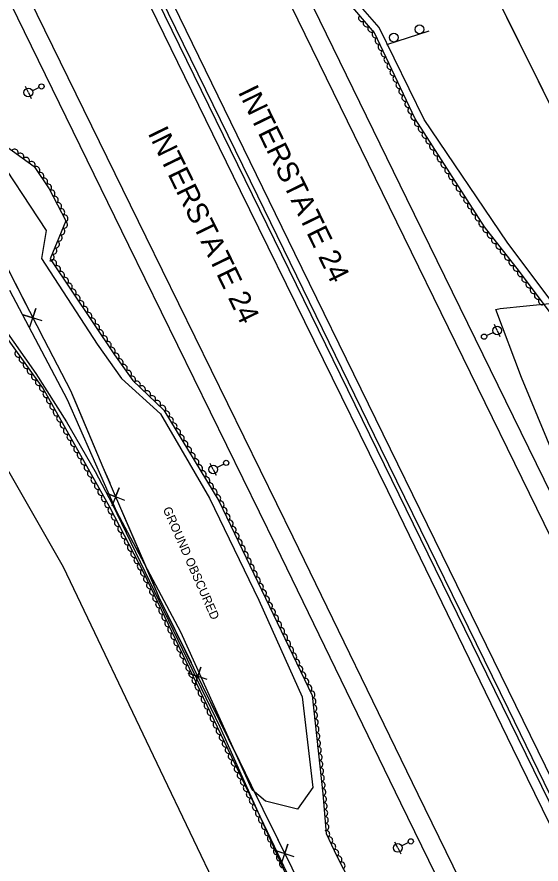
# Model space of a CAD drawing. Extents: x 1746719 to 1766531, y 631721 to 662391.
# Drawn here: x 1763629.1 to 1763928, y 634305.1 to 634787.8 of the extents above; entities that cross this region are included whole.
import ezdxf

# ---------------------------------------------------------------- set-up
doc = ezdxf.new("R2010")
doc.units = 0
for name, color, linetype in [('SURVEY - AERIAL SURVEY - Photo Control - Points - Elevations', 7, 'Continuous'), ('SURVEY - AERIAL SURVEY - Photo Control - Points - Locators', 7, 'Continuous'), ('SURVEY - AERIAL SURVEY - Photo Control - Points - Numbers', 7, 'Continuous'), ('SURVEY - AERIAL SURVEY - Photo Control with Text', 7, 'Continuous'), ('SURVEY - CENTERLINE - Existing Roads - Development', 7, 'Continuous'), ('SURVEY - CENTERLINE - Existing Roads Curve Text', 7, 'Continuous'), ('SURVEY - CONTROL - Grid', 7, 'Continuous'), ('SURVEY - CONTROL - Points - Numbers', 7, 'Continuous')]:
    doc.layers.add(name, color=color, linetype=linetype)

msp = doc.modelspace()

# ---------------------------------------------------------------- linework, layer by layer
at = {"layer": 'SURVEY - AERIAL SURVEY - Photo Control - Points - Elevations'}
for points in [[(1763021.68, 635785.45), (1763162.71, 635494.4), (1763322.79, 635171.93), (1763409.01, 634995.66), (1763533.5, 634734.93), (1763550.68, 634706.82), (1763569.17, 634679.56), (1763576.8, 634669.06), (1763621.03, 634611.29), (1763639.8, 634584.62), (1763657.35, 634557.11), (1763673.62, 634528.84), (1763683.42, 634510.24), (1763744.86, 634383.21), (1763804.27, 634250.31), (1763809.77, 634232.31), (1763813.73, 634213.9), (1763816.1, 634195.22), (1763816.89, 634176.41), (1763816.07, 634157.59), (1763813.68, 634138.91), (1763811.11, 634126.27), (1763784.4, 634012.32)], [(1763761.71, 634252.31), (1763710.86, 634358.33), (1763655.62, 634474.22), (1763593.32, 634582.96), (1763578.68, 634603.78), (1763555.93, 634633.79), (1763531.93, 634662.81), (1763528.33, 634667.22), (1763516.05, 634683.93), (1763505.08, 634701.53), (1763495.52, 634719.93), (1763469.18, 634774.33), (1763354.47, 635013.77)], [(1764350.74, 633663.32), (1764285.66, 633796.87), (1764204.96, 633961.28), (1764082.89, 634211.1), (1763977.4, 634426.7), (1763851.43, 634684.12), (1763767.48, 634856.35), (1763704.77, 634983.91)], [(1764340.85, 633658.5), (1764275.78, 633792.04), (1764195.08, 633956.44), (1764073, 634206.27), (1763967.52, 634421.86), (1763841.54, 634679.29), (1763757.6, 634851.52), (1763694.9, 634979.06)], [(1764286.91, 633632.22), (1764221.88, 633765.68), (1764141.2, 633930.05), (1764019.1, 634179.91), (1763913.63, 634395.49), (1763787.63, 634652.96), (1763703.71, 634825.14), (1763641.05, 634952.58)], [(1763630.83, 634945.82), (1763681.1, 634843.13), (1763756.43, 634688.91), (1763840.36, 634517.91), (1763911.67, 634371.12), (1763995.88, 634198.93), (1764084.74, 634017.62), (1764168.83, 633846.36), (1764236.28, 633708.97), (1764276.55, 633626.71)], [(1763576.94, 634919.44), (1763627.2, 634816.77), (1763702.54, 634662.52), (1763786.44, 634491.58), (1763857.74, 634344.83), (1763942, 634172.55), (1764030.87, 633991.19), (1764114.97, 633819.92), (1764182.41, 633682.55), (1764210.63, 633624.92)], [(1763567.06, 634914.6), (1763617.31, 634811.94), (1763692.66, 634657.68), (1763776.56, 634486.76), (1763847.85, 634340.01), (1763932.12, 634167.71), (1764021, 633986.35), (1764105.09, 633815.07), (1764172.53, 633677.71), (1764180.93, 633660.56)]]:
    msp.add_lwpolyline(points, dxfattribs=at)
at = {"layer": 'SURVEY - AERIAL SURVEY - Photo Control - Points - Locators'}
for points in [[(1764168.59, 634250.31), (1764174.91, 634238.23), (1764187.93, 634212.5), (1764188.39, 634198.55), (1764194.23, 634176.8), (1764179.96, 634164.74), (1764154.34, 634166.62), (1764121.95, 634226.33), (1764068.32, 634332.23), (1764030.7, 634400.87), (1764010.92, 634436.23), (1763977.89, 634467.53), (1763945.66, 634512.84), (1763916.77, 634582.22), (1763902.23, 634621.03), (1763904.66, 634621.64), (1763934.6, 634624.71), (1763908.63, 634659.51), (1763861.32, 634729.36), (1763835.56, 634781.82), (1763818.39, 634801.6)], [(1763613.9, 634714.41), (1763645.71, 634666.05), (1763643.05, 634650.12), (1763674.86, 634601.28), (1763688.71, 634581.76), (1763710.95, 634561.55), (1763738.97, 634513.6), (1763766.99, 634455.43), (1763791.67, 634400.37), (1763797.91, 634348.75), (1763789.07, 634336.34), (1763770.9, 634340.87), (1763763.14, 634347.37), (1763722.5, 634437.27), (1763685.97, 634505.76), (1763657.91, 634569.5), (1763625.04, 634631.83)]]:
    msp.add_lwpolyline(points, dxfattribs=at)
at = {"layer": 'SURVEY - AERIAL SURVEY - Photo Control - Points - Numbers'}
for points in [[(1763635.49, 634947.88), (1763696.6, 634823.22), (1763800.9, 634609.62), (1763896.95, 634413.45), (1764004.19, 634194.3), (1764106.63, 633984.76), (1764197.37, 633799.63), (1764281.43, 633628.12)], [(1764283.41, 633629.46), (1764202.99, 633793.6), (1764120.58, 633962.6), (1764047.91, 634111.29), (1763960.25, 634289.05), (1763909.33, 634393.41), (1763836.64, 634541.81), (1763766.39, 634685.66), (1763677.3, 634867.98), (1763637.77, 634949.46)]]:
    msp.add_lwpolyline(points, dxfattribs=at)
at = {"layer": 'SURVEY - AERIAL SURVEY - Photo Control with Text'}
for points in [[(1763548.79, 634843.83), (1763587.36, 634786.68), (1763609.99, 634752.42), (1763619.79, 634716.34), (1763638.86, 634702.55), (1763647.48, 634689.81), (1763656.99, 634671.64), (1763648.1, 634650.01), (1763684.78, 634595.18), (1763695.13, 634580.66), (1763712.81, 634563.78), (1763744.28, 634512.02), (1763797.36, 634401.13), (1763803.48, 634345.1), (1763805.44, 634322.4), (1763811.51, 634309.61), (1763819.18, 634294.73)], [(1763936.07, 634615.61), (1763915.76, 634642.64), (1763895.64, 634668.19), (1763856.19, 634729.66), (1763833.04, 634778.78), (1763817.14, 634797.12)], [(1763797.63, 634269.55), (1763775.94, 634315.03), (1763749.61, 634370.39), (1763701.47, 634471.09), (1763681.98, 634508.35), (1763643.82, 634576.46), (1763606.28, 634628.71), (1763572.3, 634673.2)]]:
    msp.add_lwpolyline(points, dxfattribs=at)
for centre, major_axis in [((1763825.84, 634787.08), (-1.31, 1.51)), ((1763828.46, 634784.06), (-1.31, 1.51)), ((1763831.09, 634781.04), (-1.31, 1.51)), ((1763833.48, 634777.87), (-0.85, 1.81)), ((1763835.18, 634774.25), (-0.85, 1.81)), ((1763836.89, 634770.63), (-0.85, 1.81)), ((1763838.59, 634767.01), (-0.85, 1.81)), ((1763840.3, 634763.39), (-0.85, 1.81)), ((1763842, 634759.77), (-0.85, 1.81)), ((1763843.71, 634756.16), (-0.85, 1.81)), ((1763845.41, 634752.54), (-0.85, 1.81)), ((1763847.12, 634748.92), (-0.85, 1.81)), ((1763848.82, 634745.3), (-0.85, 1.81)), ((1763850.53, 634741.68), (-0.85, 1.81)), ((1763852.23, 634738.06), (-0.85, 1.81)), ((1763853.94, 634734.45), (-0.85, 1.81)), ((1763855.64, 634730.83), (-0.85, 1.81)), ((1763857.66, 634727.38), (-1.08, 1.68)), ((1763859.82, 634724.01), (-1.08, 1.68)), ((1763861.98, 634720.65), (-1.08, 1.68)), ((1763864.14, 634717.28), (-1.08, 1.68)), ((1763866.3, 634713.91), (-1.08, 1.68)), ((1763627.84, 634710.52), (1.62, -1.17)), ((1763631.08, 634708.18), (1.62, -1.17)), ((1763868.46, 634710.55), (-1.08, 1.68)), ((1763870.62, 634707.18), (-1.08, 1.68)), ((1763634.32, 634705.83), (1.62, -1.17)), ((1763637.56, 634703.49), (1.62, -1.17)), ((1763872.78, 634703.81), (-1.08, 1.68)), ((1763640.2, 634700.57), (1.12, -1.66)), ((1763642.44, 634697.25), (1.12, -1.66)), ((1763874.94, 634700.45), (-1.08, 1.68)), ((1763877.1, 634697.08), (-1.08, 1.68)), ((1763644.68, 634693.94), (1.12, -1.66)), ((1763879.26, 634693.71), (-1.08, 1.68)), ((1763646.93, 634690.63), (1.12, -1.66)), ((1763648.88, 634687.14), (0.93, -1.77)), ((1763881.42, 634690.35), (-1.08, 1.68)), ((1763650.73, 634683.59), (0.93, -1.77)), ((1763883.58, 634686.98), (-1.08, 1.68)), ((1763885.74, 634683.61), (-1.08, 1.68)), ((1763652.58, 634680.05), (0.93, -1.77)), ((1763887.9, 634680.25), (-1.08, 1.68)), ((1763654.44, 634676.51), (0.93, -1.77)), ((1763656.29, 634672.96), (0.93, -1.77)), ((1763890.06, 634676.88), (-1.08, 1.68)), ((1763892.22, 634673.51), (-1.08, 1.68)), ((1763656.03, 634669.32), (-0.76, -1.85)), ((1763894.38, 634670.15), (-1.08, 1.68)), ((1763654.51, 634665.62), (-0.76, -1.85)), ((1763896.67, 634666.87), (-1.24, 1.57)), ((1763899.15, 634663.73), (-1.24, 1.57)), ((1763651.47, 634658.22), (-0.76, -1.85)), ((1763652.99, 634661.92), (-0.76, -1.85)), ((1763901.62, 634660.59), (-1.24, 1.57)), ((1763649.95, 634654.52), (-0.76, -1.85)), ((1763904.1, 634657.45), (-1.24, 1.57)), ((1763906.57, 634654.31), (-1.24, 1.57)), ((1763648.43, 634650.82), (-0.76, -1.85)), ((1763909.05, 634651.16), (-1.24, 1.57)), ((1763649.83, 634647.42), (1.11, -1.66)), ((1763652.06, 634644.09), (1.11, -1.66)), ((1763911.52, 634648.02), (-1.24, 1.57)), ((1763914, 634644.88), (-1.24, 1.57)), ((1763654.28, 634640.77), (1.11, -1.66)), ((1763916.45, 634641.72), (-1.2, 1.6)), ((1763656.51, 634637.44), (1.11, -1.66)), ((1763658.73, 634634.12), (1.11, -1.66)), ((1763918.85, 634638.52), (-1.2, 1.6)), ((1763921.26, 634635.33), (-1.2, 1.6)), ((1763660.95, 634630.79), (1.11, -1.66)), ((1763923.66, 634632.13), (-1.2, 1.6)), ((1763663.18, 634627.47), (1.11, -1.66)), ((1763665.4, 634624.14), (1.11, -1.66)), ((1763926.06, 634628.93), (-1.2, 1.6)), ((1763928.46, 634625.73), (-1.2, 1.6)), ((1763667.63, 634620.82), (1.11, -1.66)), ((1763669.85, 634617.49), (1.11, -1.66)), ((1763672.07, 634614.17), (1.11, -1.66)), ((1763674.3, 634610.84), (1.11, -1.66)), ((1763676.52, 634607.52), (1.11, -1.66)), ((1763678.75, 634604.19), (1.11, -1.66)), ((1763680.97, 634600.87), (1.11, -1.66)), ((1763629.86, 634595.88), (-1.17, 1.62)), ((1763683.19, 634597.55), (1.11, -1.66)), ((1763632.2, 634592.63), (-1.17, 1.62)), ((1763685.45, 634594.24), (1.16, -1.63)), ((1763687.77, 634590.98), (1.16, -1.63)), ((1763634.53, 634589.38), (-1.17, 1.62)), ((1763636.87, 634586.13), (-1.17, 1.62)), ((1763690.09, 634587.73), (1.16, -1.63)), ((1763639.2, 634582.88), (-1.17, 1.62)), ((1763692.42, 634584.47), (1.16, -1.63)), ((1763694.74, 634581.21), (1.16, -1.63)), ((1763641.53, 634579.63), (-1.17, 1.62)), ((1763643.86, 634576.38), (-0.98, 1.74)), ((1763697.53, 634578.37), (1.45, -1.38)), ((1763645.81, 634572.89), (-0.98, 1.74)), ((1763700.43, 634575.61), (1.45, -1.38)), ((1763703.32, 634572.84), (1.45, -1.38)), ((1763647.77, 634569.4), (-0.98, 1.74)), ((1763706.21, 634570.08), (1.45, -1.38)), ((1763709.1, 634567.32), (1.45, -1.38)), ((1763649.72, 634565.91), (-0.98, 1.74)), ((1763651.68, 634562.42), (-0.98, 1.74)), ((1763712, 634564.55), (1.45, -1.38)), ((1763714.3, 634561.32), (1.04, -1.71)), ((1763653.64, 634558.93), (-0.98, 1.74)), ((1763716.38, 634557.9), (1.04, -1.71)), ((1763655.59, 634555.44), (-0.98, 1.74)), ((1763718.46, 634554.48), (1.04, -1.71)), ((1763657.55, 634551.95), (-0.98, 1.74)), ((1763659.5, 634548.46), (-0.98, 1.74)), ((1763720.54, 634551.07), (1.04, -1.71)), ((1763722.61, 634547.65), (1.04, -1.71)), ((1763661.46, 634544.98), (-0.98, 1.74)), ((1763724.69, 634544.23), (1.04, -1.71)), ((1763663.41, 634541.49), (-0.98, 1.74)), ((1763665.37, 634538), (-0.98, 1.74)), ((1763726.77, 634540.81), (1.04, -1.71)), ((1763728.85, 634537.39), (1.04, -1.71)), ((1763667.32, 634534.51), (-0.98, 1.74)), ((1763730.93, 634533.98), (1.04, -1.71)), ((1763669.28, 634531.02), (-0.98, 1.74)), ((1763733, 634530.56), (1.04, -1.71)), ((1763671.23, 634527.53), (-0.98, 1.74)), ((1763673.19, 634524.04), (-0.98, 1.74)), ((1763735.08, 634527.14), (1.04, -1.71)), ((1763737.16, 634523.72), (1.04, -1.71)), ((1763675.14, 634520.55), (-0.98, 1.74)), ((1763739.24, 634520.3), (1.04, -1.71)), ((1763677.1, 634517.06), (-0.98, 1.74)), ((1763679.06, 634513.57), (-0.98, 1.74)), ((1763741.32, 634516.89), (1.04, -1.71)), ((1763743.39, 634513.47), (1.04, -1.71)), ((1763681.01, 634510.08), (-0.98, 1.74)), ((1763745.27, 634509.94), (0.86, -1.8)), ((1763682.91, 634506.56), (-0.93, 1.77)), ((1763747, 634506.33), (0.86, -1.8)), ((1763684.77, 634503.02), (-0.93, 1.77)), ((1763686.62, 634499.47), (-0.93, 1.77)), ((1763748.72, 634502.72), (0.86, -1.8)), ((1763750.45, 634499.12), (0.86, -1.8)), ((1763688.48, 634495.93), (-0.93, 1.77)), ((1763752.18, 634495.51), (0.86, -1.8)), ((1763690.33, 634492.39), (-0.93, 1.77)), ((1763753.91, 634491.9), (0.86, -1.8)), ((1763692.18, 634488.84), (-0.93, 1.77)), ((1763694.04, 634485.3), (-0.93, 1.77)), ((1763755.63, 634488.29), (0.86, -1.8)), ((1763757.36, 634484.69), (0.86, -1.8)), ((1763695.89, 634481.75), (-0.93, 1.77)), ((1763759.09, 634481.08), (0.86, -1.8)), ((1763697.74, 634478.21), (-0.93, 1.77)), ((1763760.81, 634477.47), (0.86, -1.8)), ((1763699.6, 634474.66), (-0.93, 1.77)), ((1763701.45, 634471.12), (-0.93, 1.77)), ((1763762.54, 634473.86), (0.86, -1.8)), ((1763764.27, 634470.25), (0.86, -1.8)), ((1763703.18, 634467.51), (-0.86, 1.8)), ((1763766, 634466.65), (0.86, -1.8)), ((1763704.9, 634463.9), (-0.86, 1.8)), ((1763767.72, 634463.04), (0.86, -1.8)), ((1763706.63, 634460.29), (-0.86, 1.8)), ((1763708.36, 634456.68), (-0.86, 1.8)), ((1763769.45, 634459.43), (0.86, -1.8)), ((1763771.18, 634455.82), (0.86, -1.8)), ((1763710.08, 634453.08), (-0.86, 1.8)), ((1763772.9, 634452.21), (0.86, -1.8)), ((1763711.81, 634449.47), (-0.86, 1.8)), ((1763713.53, 634445.86), (-0.86, 1.8)), ((1763774.63, 634448.61), (0.86, -1.8)), ((1763715.26, 634442.25), (-0.86, 1.8)), ((1763776.36, 634445), (0.86, -1.8)), ((1763778.09, 634441.39), (0.86, -1.8)), ((1763716.98, 634438.64), (-0.86, 1.8)), ((1763779.81, 634437.78), (0.86, -1.8)), ((1763718.71, 634435.03), (-0.86, 1.8)), ((1763720.43, 634431.42), (-0.86, 1.8)), ((1763781.54, 634434.17), (0.86, -1.8)), ((1763722.16, 634427.81), (-0.86, 1.8)), ((1763783.27, 634430.57), (0.86, -1.8)), ((1763784.99, 634426.96), (0.86, -1.8)), ((1763723.88, 634424.21), (-0.86, 1.8)), ((1763786.72, 634423.35), (0.86, -1.8)), ((1763725.61, 634420.6), (-0.86, 1.8)), ((1763727.34, 634416.99), (-0.86, 1.8)), ((1763788.45, 634419.74), (0.86, -1.8)), ((1763729.06, 634413.38), (-0.86, 1.8)), ((1763790.18, 634416.13), (0.86, -1.8)), ((1763791.9, 634412.53), (0.86, -1.8)), ((1763730.79, 634409.77), (-0.86, 1.8)), ((1763793.63, 634408.92), (0.86, -1.8)), ((1763732.51, 634406.16), (-0.86, 1.8)), ((1763734.24, 634402.55), (-0.86, 1.8)), ((1763795.36, 634405.31), (0.86, -1.8)), ((1763735.96, 634398.94), (-0.86, 1.8)), ((1763797.08, 634401.7), (0.86, -1.8)), ((1763797.72, 634397.79), (0.22, -1.99)), ((1763737.69, 634395.34), (-0.86, 1.8)), ((1763798.16, 634393.81), (0.22, -1.99)), ((1763739.41, 634391.73), (-0.86, 1.8)), ((1763741.14, 634388.12), (-0.86, 1.8)), ((1763798.59, 634389.83), (0.22, -1.99)), ((1763742.86, 634384.51), (-0.86, 1.8)), ((1763799.03, 634385.86), (0.22, -1.99)), ((1763744.59, 634380.9), (-0.86, 1.8)), ((1763799.46, 634381.88), (0.22, -1.99)), ((1763746.32, 634377.29), (-0.86, 1.8)), ((1763748.04, 634373.68), (-0.86, 1.8)), ((1763799.9, 634377.9), (0.22, -1.99)), ((1763800.33, 634373.93), (0.22, -1.99)), ((1763749.77, 634370.07), (-0.86, 1.81)), ((1763800.77, 634369.95), (0.22, -1.99)), ((1763751.48, 634366.46), (-0.86, 1.81)), ((1763801.2, 634365.98), (0.22, -1.99)), ((1763753.2, 634362.85), (-0.86, 1.81)), ((1763754.92, 634359.24), (-0.86, 1.81)), ((1763801.64, 634362), (0.22, -1.99)), ((1763756.63, 634355.62), (-0.86, 1.81)), ((1763802.07, 634358.02), (0.22, -1.99)), ((1763802.51, 634354.05), (0.22, -1.99)), ((1763758.35, 634352.01), (-0.86, 1.81)), ((1763802.94, 634350.07), (0.22, -1.99)), ((1763760.07, 634348.4), (-0.86, 1.81)), ((1763761.79, 634344.79), (-0.86, 1.81)), ((1763803.38, 634346.09), (0.22, -1.99)), ((1763763.5, 634341.17), (-0.86, 1.81)), ((1763803.74, 634342.11), (0.17, -1.99)), ((1763765.22, 634337.56), (-0.86, 1.81)), ((1763804.09, 634338.13), (0.17, -1.99)), ((1763766.94, 634333.95), (-0.86, 1.81)), ((1763768.66, 634330.34), (-0.86, 1.81)), ((1763804.43, 634334.14), (0.17, -1.99)), ((1763804.77, 634330.16), (0.17, -1.99)), ((1763770.37, 634326.72), (-0.86, 1.81)), ((1763805.12, 634326.17), (0.17, -1.99)), ((1763772.09, 634323.11), (-0.86, 1.81)), ((1763805.54, 634322.2), (0.86, -1.81)), ((1763773.81, 634319.5), (-0.86, 1.81)), ((1763775.53, 634315.89), (-0.86, 1.81)), ((1763807.25, 634318.59), (0.86, -1.81)), ((1763777.25, 634312.28), (-0.86, 1.81)), ((1763808.97, 634314.98), (0.86, -1.81)), ((1763810.68, 634311.36), (0.86, -1.81)), ((1763778.97, 634308.67), (-0.86, 1.81)), ((1763812.46, 634307.78), (0.92, -1.78)), ((1763780.69, 634305.05), (-0.86, 1.81)), ((1763814.29, 634304.22), (0.92, -1.78))]:
    msp.add_ellipse(centre, major_axis=major_axis, ratio=0.940188, start_param=0, end_param=3.141593, dxfattribs=at)
at = {"layer": 'SURVEY - CENTERLINE - Existing Roads - Development'}
for p, q in [((1763635.6, 634744.7), (1763634.03, 634748.11)), ((1763641.73, 634747.53), (1763637.88, 634745.75)), ((1763635.6, 634744.7), (1763637.18, 634741.3)), ((1763902.93, 634609.1), (1763901.33, 634612.49)), ((1763896.82, 634606.23), (1763900.67, 634608.03)), ((1763902.93, 634609.1), (1763904.52, 634605.7)), ((1763741.03, 634529.92), (1763739.34, 634533.26)), ((1763741.03, 634529.92), (1763742.73, 634526.58)), ((1763747.05, 634532.98), (1763743.26, 634531.05)), ((1763846.31, 634314.27), (1763844.63, 634317.62)), ((1763846.31, 634314.27), (1763848, 634310.92)), ((1763852.34, 634317.3), (1763848.55, 634315.39))]:
    msp.add_line(p, q, dxfattribs=at)
for centre, radius in [((1763635.6, 634744.7), 2.5), ((1763643.1, 634748.16), 1.5), ((1763895.46, 634605.59), 1.5), ((1763902.93, 634609.1), 2.5), ((1763748.39, 634533.66), 1.5), ((1763741.03, 634529.92), 2.5), ((1763853.68, 634317.98), 1.5), ((1763846.31, 634314.27), 2.5)]:
    msp.add_circle(centre, radius, dxfattribs=at)
at = {"layer": 'SURVEY - CENTERLINE - Existing Roads Curve Text'}
for points in [[(1763780.02, 635048.91), (1763815.95, 634974.29), (1763882.51, 634839.7), (1763981, 634641.08), (1764071.7, 634397.09), (1764118.55, 634291.37), (1764126.02, 634276.66), (1764171.26, 634190.33), (1764227.21, 634073.36), (1764288.57, 633947.89), (1764347.68, 633826.17), (1764406.17, 633707.92)], [(1763508.77, 634868.73), (1763520.75, 634845.87), (1763565.71, 634755.82), (1763603.49, 634683.47), (1763644.49, 634604.08), (1763659.64, 634574.81), (1763678.16, 634531.18), (1763710.08, 634457.23), (1763769.3, 634336.43), (1763810.78, 634252.62), (1763882.7, 634106.42), (1763935.12, 634000.2), (1764002.98, 633861.72), (1764062.82, 633739.38), (1764100.31, 633662.65), (1764130.81, 633600.06), (1764157.08, 633546.35)], [(1763908.34, 634787.62), (1763928.95, 634746.05)], [(1763611.26, 634668.44), (1763634.2, 634624.01)], [(1763643.44, 634614.6), (1763632.71, 634617.95), (1763638.1, 634616.23), (1763639.82, 634621.62), (1763636.33, 634610.93)], [(1763641.58, 634609.7), (1763644.49, 634604.08), (1763659.64, 634574.81), (1763662.42, 634568.26)], [(1763662.42, 634568.26), (1763678.16, 634531.18), (1763682.01, 634522.26)], [(1763690.58, 634512.24), (1763680.11, 634516.32), (1763685.36, 634514.23), (1763687.45, 634519.49), (1763683.24, 634509.07)], [(1763688.39, 634507.48), (1763706.78, 634464.88)], [(1763706.78, 634464.88), (1763710.08, 634457.23), (1763728.42, 634419.82)], [(1763737.47, 634410.22), (1763726.81, 634413.79), (1763732.16, 634411.96), (1763733.99, 634417.31), (1763730.29, 634406.7)], [(1763735.51, 634405.36), (1763755.93, 634363.7)], [(1763755.93, 634363.7), (1763769.3, 634336.43), (1763778.01, 634318.83)], [(1763787.09, 634309.27), (1763776.42, 634312.8), (1763781.78, 634310.99), (1763783.59, 634316.35), (1763779.92, 634305.72)]]:
    msp.add_lwpolyline(points, dxfattribs=at)
at = {"layer": 'SURVEY - CONTROL - Grid'}
for p, q in [((1763840.03, 634772.04), (1763864.14, 634779.84)), ((1763844.02, 634775.96), (1763844.02, 634775.96)), ((1763844.02, 634775.96), (1763844.02, 634775.96)), ((1763858.61, 634780.68), (1763858.61, 634780.68)), ((1763858.61, 634780.68), (1763858.61, 634780.68))]:
    msp.add_line(p, q, dxfattribs=at)
for centre in [(1763858.62, 634780.7), (1763858.62, 634780.7), (1763844.02, 634775.98), (1763844.02, 634775.98)]:
    msp.add_circle(centre, 2.5, dxfattribs=at)

# ---------------------------------------------------------------- texts
at = {"layer": 'SURVEY - AERIAL SURVEY - Photo Control - Points - Locators'}
msp.add_text('GROUND OBSCURED', height=5, rotation=293.7722, dxfattribs=at).set_placement((1763712.18, 634507.31))
at = {"layer": 'SURVEY - CONTROL - Points - Numbers'}
for rotation, p in [(295.9838, (1763754.96, 634745.1)), (296.0147, (1763703.48, 634721.62))]:
    msp.add_text('INTERSTATE 24', height=12, rotation=rotation, dxfattribs=at).set_placement(p)

doc.saveas('drawing.dxf')
